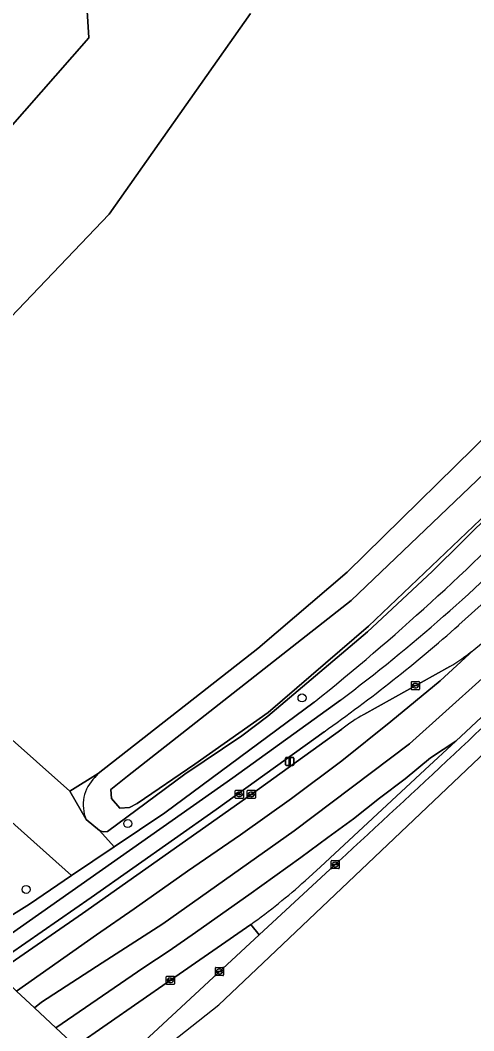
# Model space of a CAD drawing. Extents: x 162073 to 163043, y 381818 to 382561.
# Drawn here: x 162806.9 to 162862.4, y 382068.8 to 382192.3 of the extents above; entities that cross this region are included whole.
import ezdxf

# ---------------------------------------------------------------- set-up
doc = ezdxf.new("R2010")
doc.units = 0
for name, color, linetype in [('IMGEO_Berm_gesloten', 7, 'Continuous'), ('IMGEO_Berm_groen', 7, 'Continuous'), ('IMGEO_Boom', 7, 'Continuous'), ('IMGEO_Erf', 7, 'Continuous'), ('IMGEO_Fietspad_open', 7, 'Continuous'), ('IMGEO_Groenvoorziening', 7, 'Continuous'), ('IMGEO_Haag', 7, 'Continuous'), ('IMGEO_Kolk', 7, 'Continuous'), ('IMGEO_Lichtmast', 7, 'Continuous'), ('IMGEO_Loofbos', 7, 'Continuous'), ('IMGEO_Oever', 7, 'Continuous'), ('IMGEO_Pand', 7, 'Continuous'), ('IMGEO_Rijbaan_regionaal_gesloten', 7, 'Continuous'), ('IMGEO_Rioolput', 7, 'Continuous'), ('IMGEO_Voetpad_open', 7, 'Continuous'), ('IMGEO_Waterloop', 7, 'Continuous')]:
    doc.layers.add(name, color=color, linetype=linetype)

msp = doc.modelspace()

# ---------------------------------------------------------------- linework, layer by layer
at = {"layer": 'IMGEO_Berm_gesloten'}
for points in [[(162870.24, 382113.6), (162863.94, 382107.72), (162860.17, 382104.2), (162856.41, 382100.69), (162843.62, 382088.84), (162841.77, 382087.14)], [(162835.1, 382081.79), (162836.14, 382080.54), (162845.87, 382089.54)]]:
    msp.add_lwpolyline(points, dxfattribs=at)
for centre, radius, start, end in [((161401.36, 383660.6), 2134.21, 312.59688, 313.62952), ((162785.92, 382149.9), 84, 305.8348, 311.669)]:
    msp.add_arc(centre, radius, start, end, dxfattribs=at)
at = {"layer": 'IMGEO_Berm_groen'}
for points in [[(162926.95, 382208.83), (162905.8, 382178.35), (162899.54, 382170.59), (162883.67, 382152.29), (162872.25, 382139.72), (162857.28, 382124.93), (162849.38, 382117.57), (162837.2, 382107.28), (162834, 382104.84), (162827.05, 382100.16), (162817.56, 382093.19), (162817.06, 382093.13), (162816.58, 382093.29), (162818.4, 382091.3), (162824.57, 382095.47), (162842.85, 382108.98)], [(162874.1, 382130.69), (162872.24, 382128.9), (162860.55, 382118.4)], [(162848.93, 382107.45), (162859.45, 382113.32)], [(162844.07, 382105.36), (162830.85, 382095.86), (162815.56, 382085.11), (162803.54, 382076.8)], [(162804.04, 382075.93), (162814.52, 382083.17), (162835.17, 382097.7), (162846.24, 382105.68)]]:
    msp.add_lwpolyline(points, dxfattribs=at)
for centre, radius, start, end in [((162661.16, 382336.33), 291.04, 308.6304, 316.0242), ((162730.42, 382266.03), 196.81, 305.2759, 311.3946), ((162845.77, 382135.94), 26.45, 308.8113, 316.4493), ((162845.81, 382135.93), 26.41, 301.1192, 308.7689), ((162859.1, 382089), 21.07, 118.8734, 127.6271)]:
    msp.add_arc(centre, radius, start, end, dxfattribs=at)
at = {"layer": 'IMGEO_Boom'}
for centre in [(162841.37, 382109.49), (162820.06, 382094.13), (162807.62, 382086.09)]:
    msp.add_circle(centre, 0.489, dxfattribs=at)
at = {"layer": 'IMGEO_Erf'}
msp.add_lwpolyline([(162813.63, 382217.09), (162815.3, 382190.13), (162797.46, 382169.91), (162787.14, 382169.29), (162787.44, 382164.03), (162775.17, 382163.26), (162774.85, 382168.52), (162764.67, 382167.86), (162762.68, 382165.58), (162763.39, 382164.92), (162755.38, 382155.85), (162769.43, 382155.17), (162774.03, 382139.85), (162790.24, 382139.85), (162817.79, 382168.6), (162835.07, 382193.12)], dxfattribs=at)
at = {"layer": 'IMGEO_Fietspad_open'}
for points in [[(162860.55, 382118.4), (162872.24, 382128.9), (162870.49, 382130.62)], [(162846.08, 382109.23), (162832.89, 382099.73), (162804.3, 382079.67)], [(162798.79, 382074.45), (162801.29, 382075.6), (162803.54, 382076.8), (162815.56, 382085.11), (162830.85, 382095.86), (162844.07, 382105.36)]]:
    msp.add_lwpolyline(points, dxfattribs=at)
for centre, radius, start, end in [((162717.43, 382280.68), 214.35, 306.8817, 315.5672), ((162730.42, 382266.03), 196.81, 305.2759, 311.3946)]:
    msp.add_arc(centre, radius, start, end, dxfattribs=at)
at = {"layer": 'IMGEO_Groenvoorziening'}
for points in [[(162801.6, 382098.09), (162813.18, 382087.78), (162818.4, 382091.3), (162816.58, 382093.29), (162814.96, 382094.64), (162812.96, 382098.1), (162800.68, 382108.96), (162799.81, 382107.97), (162799.16, 382107.22), (162794.8, 382102.24), (162794.61, 382102.03), (162794.82, 382101.83), (162798.01, 382099.05), (162795.19, 382095.82), (162792, 382098.6), (162775.38, 382079.99)], [(162816.03, 382099.77), (162816.44, 382100.26), (162812.96, 382098.1), (162814.96, 382094.64)], [(162805.76, 382082.85), (162808.03, 382084.31), (162813.18, 382087.78), (162801.6, 382098.09), (162783.25, 382077.69), (162782.73, 382077.11)]]:
    msp.add_lwpolyline(points, dxfattribs=at)
msp.add_lwpolyline([(162836.14, 382080.54), (162835.1, 382081.79), (162825.27, 382074.99), (162813.68, 382066.94), (162817.62, 382063.42)], close=True, dxfattribs=at)
msp.add_arc((162819.19, 382096.43), 4.59, 133.3762, 203.0275, dxfattribs=at)
at = {"layer": 'IMGEO_Haag'}
msp.add_lwpolyline([(162813.68, 382066.94), (162817.62, 382063.42), (162836.14, 382080.54), (162835.1, 382081.79), (162825.27, 382074.99)], close=True, dxfattribs=at)
at = {"layer": 'IMGEO_Kolk'}
for p, q in [((162854.75, 382110.57), (162854.75, 382111.42)), ((162854.82, 382111.49), (162855.68, 382111.49)), ((162855.01, 382110.99), (162855.01, 382111)), ((162855.05, 382111.04), (162855.45, 382111.04)), ((162855.44, 382110.95), (162855.05, 382110.95)), ((162855.24, 382111.27), (162855.26, 382111.27)), ((162855.49, 382111), (162855.49, 382110.99)), ((162855.75, 382111.42), (162855.75, 382110.57)), ((162855.68, 382110.49), (162854.82, 382110.49)), ((162855.26, 382110.71), (162855.23, 382110.71)), ((162834.67, 382097.28), (162834.67, 382098.13)), ((162834.74, 382098.2), (162835.59, 382098.2)), ((162834.92, 382097.7), (162834.92, 382097.71)), ((162835.36, 382097.66), (162834.96, 382097.66)), ((162834.97, 382097.75), (162835.36, 382097.75)), ((162835.15, 382097.98), (162835.18, 382097.98)), ((162835.18, 382097.42), (162835.15, 382097.42)), ((162835.41, 382097.71), (162835.41, 382097.7)), ((162835.67, 382098.13), (162835.67, 382097.28)), ((162835.59, 382097.2), (162834.74, 382097.2)), ((162844.93, 382088.7), (162844.93, 382089.56)), ((162845, 382089.63), (162845.86, 382089.63)), ((162845.19, 382089.12), (162845.19, 382089.14)), ((162845.23, 382089.17), (162845.63, 382089.17)), ((162845.63, 382089.09), (162845.23, 382089.09)), ((162845.44, 382088.85), (162845.41, 382088.85)), ((162845.42, 382089.41), (162845.44, 382089.41)), ((162845.67, 382089.14), (162845.67, 382089.12)), ((162845.93, 382089.56), (162845.93, 382088.7)), ((162845.86, 382088.63), (162845, 382088.63)), ((162830.78, 382075.64), (162830.78, 382076.5)), ((162830.85, 382076.57), (162831.7, 382076.57)), ((162831.27, 382076.35), (162831.29, 382076.35)), ((162831.78, 382076.5), (162831.78, 382075.64)), ((162824.77, 382074.57), (162824.77, 382075.42)), ((162824.84, 382075.49), (162825.69, 382075.49)), ((162825.25, 382075.27), (162825.28, 382075.27)), ((162825.77, 382075.42), (162825.77, 382074.57)), ((162831.7, 382075.57), (162830.85, 382075.57)), ((162831.04, 382076.06), (162831.04, 382076.08)), ((162831.08, 382076.11), (162831.48, 382076.11)), ((162831.47, 382076.03), (162831.08, 382076.03)), ((162831.29, 382075.79), (162831.26, 382075.79)), ((162831.52, 382076.08), (162831.52, 382076.06)), ((162825.69, 382074.49), (162824.84, 382074.49)), ((162825.02, 382074.99), (162825.02, 382075)), ((162825.46, 382074.95), (162825.06, 382074.95)), ((162825.07, 382075.04), (162825.46, 382075.04)), ((162825.28, 382074.71), (162825.25, 382074.71)), ((162825.51, 382075), (162825.51, 382074.99))]:
    msp.add_line(p, q, dxfattribs=at)
for points in [[(162854.75, 382110.57), (162854.75, 382111.42)], [(162854.82, 382111.49), (162855.68, 382111.49)], [(162855.75, 382111.42), (162855.75, 382110.57)], [(162855.68, 382110.49), (162854.82, 382110.49)], [(162834.67, 382097.28), (162834.67, 382098.13)], [(162834.74, 382098.2), (162835.59, 382098.2)], [(162835.67, 382098.13), (162835.67, 382097.28)], [(162835.59, 382097.2), (162834.74, 382097.2)], [(162844.93, 382088.7), (162844.93, 382089.56)], [(162845, 382089.63), (162845.86, 382089.63)], [(162845.93, 382089.56), (162845.93, 382088.7)], [(162845.86, 382088.63), (162845, 382088.63)], [(162830.78, 382075.64), (162830.78, 382076.5)], [(162830.85, 382076.57), (162831.7, 382076.57)], [(162831.78, 382076.5), (162831.78, 382075.64)], [(162824.77, 382074.57), (162824.77, 382075.42)], [(162824.84, 382075.49), (162825.69, 382075.49)], [(162825.77, 382075.42), (162825.77, 382074.57)], [(162831.7, 382075.57), (162830.85, 382075.57)], [(162825.69, 382074.49), (162824.84, 382074.49)]]:
    msp.add_lwpolyline(points, dxfattribs=at)
for centre, radius, start, end in [((162854.82, 382111.42), 0.0765, 91.552, 178.448), ((162854.82, 382111.42), 0.0765, 91.552, 178.448), ((162855.05, 382111), 0.0403, 85.8775, 175.7526), ((162855.04, 382110.99), 0.0366, 178.938, 274.7102), ((162855.45, 382110.99), 0.043, 264.8664, 352.4533), ((162855.45, 382111), 0.0386, 1.7309, 96.639), ((162855.67, 382111.42), 0.0765, 1.552, 88.448), ((162855.67, 382111.42), 0.0765, 1.552, 88.448), ((162854.82, 382110.57), 0.0765, 181.552, 268.448), ((162854.82, 382110.57), 0.0765, 181.552, 268.448), ((162855.67, 382110.57), 0.0765, 271.552, 358.448), ((162855.67, 382110.57), 0.0765, 271.552, 358.448), ((162834.74, 382098.13), 0.0765, 91.552, 178.448), ((162834.74, 382098.13), 0.0765, 91.552, 178.448), ((162834.96, 382097.71), 0.0403, 85.8775, 175.7526), ((162834.96, 382097.7), 0.0366, 178.938, 274.7102), ((162835.37, 382097.71), 0.0386, 1.7309, 96.639), ((162835.37, 382097.7), 0.043, 264.8664, 352.4533), ((162835.59, 382098.13), 0.0765, 1.552, 88.448), ((162835.59, 382098.13), 0.0765, 1.552, 88.448), ((162834.74, 382097.28), 0.0765, 181.552, 268.448), ((162834.74, 382097.28), 0.0765, 181.552, 268.448), ((162835.59, 382097.28), 0.0765, 271.552, 358.448), ((162835.59, 382097.28), 0.0765, 271.552, 358.448), ((162845.01, 382089.55), 0.0765, 91.552, 178.448), ((162845.01, 382089.55), 0.0765, 91.552, 178.448), ((162845.01, 382088.71), 0.0765, 181.552, 268.448), ((162845.01, 382088.71), 0.0765, 181.552, 268.448), ((162845.23, 382089.13), 0.0403, 85.8775, 175.7526), ((162845.22, 382089.12), 0.0366, 178.938, 274.7102), ((162845.63, 382089.13), 0.0386, 1.7309, 96.639), ((162845.63, 382089.13), 0.043, 264.8664, 352.4533), ((162845.85, 382089.55), 0.0765, 1.552, 88.448), ((162845.85, 382089.55), 0.0765, 1.552, 88.448), ((162845.85, 382088.71), 0.0765, 271.552, 358.448), ((162845.85, 382088.71), 0.0765, 271.552, 358.448), ((162830.85, 382076.49), 0.0765, 91.552, 178.448), ((162830.85, 382076.49), 0.0765, 91.552, 178.448), ((162831.7, 382076.49), 0.0765, 1.552, 88.448), ((162831.7, 382076.49), 0.0765, 1.552, 88.448), ((162824.84, 382075.42), 0.0765, 91.552, 178.448), ((162824.84, 382075.42), 0.0765, 91.552, 178.448), ((162825.69, 382075.42), 0.0765, 1.552, 88.448), ((162825.69, 382075.42), 0.0765, 1.552, 88.448), ((162830.85, 382075.64), 0.0765, 181.552, 268.448), ((162830.85, 382075.64), 0.0765, 181.552, 268.448), ((162831.08, 382076.07), 0.0403, 85.8775, 175.7526), ((162831.07, 382076.06), 0.0366, 178.938, 274.7102), ((162831.48, 382076.07), 0.043, 264.8664, 352.4533), ((162831.48, 382076.07), 0.0386, 1.7309, 96.639), ((162831.7, 382075.64), 0.0765, 271.552, 358.448), ((162831.7, 382075.64), 0.0765, 271.552, 358.448), ((162824.84, 382074.57), 0.0765, 181.552, 268.448), ((162824.84, 382074.57), 0.0765, 181.552, 268.448), ((162825.06, 382075), 0.0403, 85.8775, 175.7526), ((162825.06, 382074.99), 0.0366, 178.938, 274.7102), ((162825.47, 382075), 0.0386, 1.7309, 96.639), ((162825.47, 382074.99), 0.043, 264.8664, 352.4533), ((162825.69, 382074.57), 0.0765, 271.552, 358.448), ((162825.69, 382074.57), 0.0765, 271.552, 358.448)]:
    msp.add_arc(centre, radius, start, end, dxfattribs=at)
for centre, major_axis, ratio, start_param, end_param in [((162855.24, 382110.99), (-0.387, 0.002), 0.722429, 4.712389, 7.853982), ((162855.26, 382110.99), (-0.39, 0.002), 0.717154, 1.570796, 4.712389), ((162835.15, 382097.7), (-0.387, 0.002), 0.722429, 4.712389, 7.853982), ((162835.18, 382097.7), (-0.39, 0.002), 0.717154, 1.570796, 4.712389), ((162845.42, 382089.13), (-0.387, 0.002), 0.722429, 4.712389, 7.853982), ((162845.44, 382089.13), (-0.39, 0.002), 0.717154, 1.570796, 4.712389), ((162831.26, 382076.07), (-0.387, 0.002), 0.722429, 4.712389, 7.853982), ((162831.29, 382076.07), (-0.39, 0.002), 0.717154, 1.570796, 4.712389), ((162825.25, 382074.99), (-0.387, 0.002), 0.722429, 4.712389, 7.853982), ((162825.28, 382074.99), (-0.39, 0.002), 0.717154, 1.570796, 4.712389)]:
    msp.add_ellipse(centre, major_axis=major_axis, ratio=ratio, start_param=start_param, end_param=end_param, dxfattribs=at)
at = {"layer": 'IMGEO_Lichtmast'}
for p, q in [((162839.37, 382101.33), (162839.37, 382102.13)), ((162839.37, 382102.13), (162839.37, 382101.33)), ((162839.47, 382102.23), (162840.26, 382102.23)), ((162840.26, 382102.23), (162839.47, 382102.23)), ((162840.26, 382101.23), (162839.47, 382101.23)), ((162839.47, 382101.23), (162840.26, 382101.23)), ((162840.36, 382102.13), (162840.36, 382101.33)), ((162840.36, 382101.33), (162840.36, 382102.13))]:
    msp.add_line(p, q, dxfattribs=at)
msp.add_lwpolyline([(162839.79, 382102.1), (162839.94, 382102.1), (162839.94, 382101.35), (162839.79, 382101.35), (162839.79, 382102.1)], dxfattribs=at)
for centre, start, end in [((162839.47, 382102.13), 90, 180), ((162839.47, 382102.13), 90, 180), ((162839.47, 382101.33), 180, 270), ((162839.47, 382101.33), 180, 270), ((162840.26, 382102.13), 0, 90), ((162840.26, 382102.13), 360, 90), ((162840.26, 382101.33), 270, 0), ((162840.26, 382101.33), 270, 0)]:
    msp.add_arc(centre, 0.1, start, end, dxfattribs=at)
at = {"layer": 'IMGEO_Loofbos'}
msp.add_lwpolyline([(162835.07, 382193.12), (162817.79, 382168.6), (162790.24, 382139.85), (162774.03, 382139.85), (162769.43, 382155.17), (162755.38, 382155.85), (162752.45, 382152.52), (162751.98, 382152.01), (162800.68, 382108.96), (162812.96, 382098.1), (162816.44, 382100.26), (162835.95, 382115.51), (162846.88, 382124.84), (162866.74, 382144.32), (162879.77, 382158.34), (162891.22, 382171.7), (162904.58, 382188.64), (162913.65, 382201.08)], dxfattribs=at)
at = {"layer": 'IMGEO_Oever'}
for points in [[(162827.05, 382100.16), (162834, 382104.84), (162837.2, 382107.28), (162849.38, 382117.57), (162857.28, 382124.93), (162872.25, 382139.72), (162883.67, 382152.29), (162899.54, 382170.59), (162905.8, 382178.35), (162926.95, 382208.83), (162929.74, 382213.56), (162931.09, 382215.57), (162935.84, 382222.61), (162946.5, 382240.29), (162951.47, 382250), (162960.76, 382268.93), (162968.81, 382286.54), (162975.79, 382304.75), (162984.39, 382328.92), (162992.28, 382357.03), (163003.17, 382405.36), (163009.46, 382441.92)], [(162998.36, 382413.78), (162989.46, 382370.82), (162986.05, 382356.46), (162982.19, 382343.11), (162976.76, 382325.31), (162969.22, 382303.88), (162963.96, 382290.89), (162956.8, 382274.28), (162944.63, 382250), (162941.09, 382243.67), (162927.04, 382220.17), (162920.31, 382210.57), (162913.65, 382201.08), (162904.58, 382188.64), (162891.22, 382171.7), (162879.77, 382158.34), (162866.74, 382144.32), (162846.88, 382124.84), (162835.95, 382115.51), (162816.44, 382100.26), (162816.03, 382099.77)], [(162923.06, 382203.85), (162910.03, 382185.33), (162905.12, 382178.26), (162901.25, 382173.29), (162884.97, 382154.59), (162879.45, 382148.26), (162872.49, 382140.39), (162866.64, 382134.54), (162849.49, 382118.25), (162837.22, 382107.72), (162828.26, 382101.41), (162821.21, 382096.6), (162820.26, 382096.11), (162819.09, 382096.02), (162818.07, 382097.21), (162817.99, 382098.32), (162820.03, 382099.93), (162847.37, 382121.41), (162869.11, 382142.14), (162892.72, 382168.46), (162918.54, 382203.45)], [(162814.96, 382094.64), (162816.58, 382093.29), (162817.06, 382093.13), (162817.56, 382093.19), (162827.05, 382100.16)]]:
    msp.add_lwpolyline(points, dxfattribs=at)
msp.add_arc((162819.19, 382096.43), 4.59, 133.3762, 203.0275, dxfattribs=at)
at = {"layer": 'IMGEO_Pand'}
msp.add_lwpolyline([(162742.6, 382212.72), (162744.29, 382185.75), (162761.04, 382170.96), (162755.77, 382164.97), (162748.51, 382171.34), (162746.53, 382169.1), (162744.96, 382167.36), (162742.94, 382165.12), (162742.84, 382165.01), (162740.84, 382162.79), (162752.45, 382152.52), (162755.38, 382155.85), (162763.39, 382164.92), (162762.68, 382165.58), (162764.67, 382167.86), (162774.85, 382168.52), (162775.17, 382163.26), (162787.44, 382164.03), (162787.14, 382169.29), (162797.46, 382169.91), (162815.3, 382190.13), (162813.63, 382217.09)], dxfattribs=at)
at = {"layer": 'IMGEO_Rijbaan_regionaal_gesloten'}
for points in [[(162840.42, 382093.25), (162854.51, 382103.9), (162863.4, 382111.86), (162872.36, 382120.12), (162896.21, 382145.18), (162923.11, 382179.07), (162927.49, 382185.15), (162931.87, 382191.22), (162945.02, 382211.52), (162947.82, 382216.19), (162950.63, 382220.87), (162953.29, 382225.05), (162958.2, 382233.46), (162955.49, 382235.24)], [(162818.95, 382062.36), (162831.18, 382071.98), (162836.56, 382077.07), (162869.53, 382108.3), (162905.89, 382147.57), (162937.76, 382187.09), (162956.26, 382217.56), (162954.58, 382218.54)], [(162862.34, 382115.34), (162858.28, 382111.58), (162855.27, 382109.11), (162852.22, 382106.61), (162846.24, 382101.8), (162840.1, 382097.2), (162833.84, 382092.75), (162827.35, 382088.32), (162820.85, 382083.72), (162816.21, 382080.55), (162806.46, 382073.67), (162808.65, 382071.63), (162809.52, 382072.33), (162816.93, 382077.12), (162824.33, 382081.91), (162840.42, 382093.25)], [(162840.1, 382097.2), (162846.24, 382101.8), (162852.22, 382106.61), (162855.27, 382109.11), (162858.28, 382111.58), (162862.34, 382115.34)], [(162859.45, 382113.32), (162848.93, 382107.45)], [(162863.4, 382111.86), (162854.51, 382103.9), (162840.42, 382093.25), (162824.33, 382081.91), (162816.93, 382077.12), (162809.52, 382072.33), (162808.65, 382071.63), (162811.27, 382069.18), (162822.03, 382076.56), (162825.11, 382078.61), (162828.36, 382080.83), (162831.69, 382083.19), (162834.86, 382085.44), (162838.06, 382087.71), (162841.24, 382090.01), (162844.52, 382092.42), (162847.65, 382094.72), (162850.84, 382097.23), (162853.98, 382099.61), (162857.1, 382102.16), (162860.17, 382104.2), (162863.94, 382107.72)], [(162846.24, 382105.68), (162835.17, 382097.7), (162814.52, 382083.17), (162804.04, 382075.93), (162806.46, 382073.67), (162816.21, 382080.55), (162820.85, 382083.72), (162827.35, 382088.32), (162833.84, 382092.75), (162840.1, 382097.2)], [(162841.77, 382087.14), (162843.62, 382088.84), (162856.41, 382100.69), (162860.17, 382104.2), (162857.1, 382102.16), (162853.98, 382099.61), (162850.84, 382097.23), (162847.65, 382094.72), (162844.52, 382092.42), (162841.24, 382090.01), (162838.06, 382087.71), (162834.86, 382085.44), (162831.69, 382083.19), (162828.36, 382080.83), (162825.11, 382078.61), (162822.03, 382076.56), (162811.27, 382069.18), (162813.68, 382066.94), (162825.27, 382074.99), (162835.1, 382081.79)], [(162845.87, 382089.54), (162836.14, 382080.54), (162817.62, 382063.42), (162818.95, 382062.36)], [(162807.06, 382061.98), (162807.55, 382062.35), (162809.53, 382063.84), (162810.38, 382064.47), (162813.68, 382066.94), (162811.27, 382069.18), (162808.65, 382071.63), (162806.46, 382073.67), (162804.04, 382075.93), (162799.74, 382073.16), (162799.62, 382073.09), (162799.43, 382072.98), (162796.25, 382071.3), (162792.51, 382069.95), (162791.21, 382069.72), (162783.24, 382061.7), (162784.6, 382060.3)]]:
    msp.add_lwpolyline(points, dxfattribs=at)
for centre, radius, start, end in [((162845.77, 382135.94), 26.45, 308.8113, 316.4493), ((161401.36, 383660.6), 2134.21, 312.59688, 313.62952), ((162845.81, 382135.93), 26.41, 301.1192, 308.7689), ((162859.1, 382089), 21.07, 118.8734, 127.6271), ((162785.92, 382149.9), 84, 305.8348, 311.669)]:
    msp.add_arc(centre, radius, start, end, dxfattribs=at)
at = {"layer": 'IMGEO_Rioolput'}
for p, q in [((162833.2, 382097.28), (162833.2, 382098.13)), ((162833.27, 382098.21), (162834.12, 382098.21)), ((162833.45, 382097.7), (162833.45, 382097.71)), ((162833.89, 382097.66), (162833.49, 382097.66)), ((162833.5, 382097.75), (162833.9, 382097.75)), ((162833.68, 382097.99), (162833.71, 382097.99)), ((162833.71, 382097.43), (162833.68, 382097.43)), ((162833.94, 382097.71), (162833.94, 382097.7)), ((162834.2, 382098.13), (162834.2, 382097.28)), ((162834.12, 382097.21), (162833.27, 382097.21))]:
    msp.add_line(p, q, dxfattribs=at)
for points in [[(162833.2, 382097.28), (162833.2, 382098.13)], [(162833.27, 382098.21), (162834.12, 382098.21)], [(162834.2, 382098.13), (162834.2, 382097.28)], [(162834.12, 382097.21), (162833.27, 382097.21)]]:
    msp.add_lwpolyline(points, dxfattribs=at)
for centre, radius, start, end in [((162833.27, 382098.13), 0.0765, 91.552, 178.448), ((162833.27, 382098.13), 0.0765, 91.552, 178.448), ((162833.5, 382097.71), 0.0403, 85.8775, 175.7526), ((162833.49, 382097.7), 0.0366, 178.938, 274.7102), ((162833.9, 382097.71), 0.043, 264.8664, 352.4533), ((162833.9, 382097.71), 0.0386, 1.7309, 96.639), ((162834.12, 382098.13), 0.0765, 1.552, 88.448), ((162834.12, 382098.13), 0.0765, 1.552, 88.448), ((162833.27, 382097.28), 0.0765, 181.552, 268.448), ((162833.27, 382097.28), 0.0765, 181.552, 268.448), ((162834.12, 382097.28), 0.0765, 271.552, 358.448), ((162834.12, 382097.28), 0.0765, 271.552, 358.448)]:
    msp.add_arc(centre, radius, start, end, dxfattribs=at)
for centre, major_axis, ratio, start_param, end_param in [((162833.68, 382097.71), (-0.387, 0.002), 0.722429, 4.712389, 7.853982), ((162833.71, 382097.71), (-0.39, 0.002), 0.717154, 1.570796, 4.712389)]:
    msp.add_ellipse(centre, major_axis=major_axis, ratio=ratio, start_param=start_param, end_param=end_param, dxfattribs=at)
at = {"layer": 'IMGEO_Voetpad_open'}
for points in [[(162842.85, 382108.98), (162824.57, 382095.47), (162818.4, 382091.3), (162813.18, 382087.78), (162808.03, 382084.31), (162805.76, 382082.85), (162802.44, 382080.55), (162801.63, 382080.02), (162796.04, 382075.44), (162799.86, 382077.1)], [(162804.3, 382079.67), (162832.89, 382099.73), (162846.08, 382109.23)]]:
    msp.add_lwpolyline(points, dxfattribs=at)
for centre, radius, start, end in [((162661.16, 382336.33), 291.04, 308.6304, 316.0242), ((162717.43, 382280.68), 214.35, 306.8817, 315.5672)]:
    msp.add_arc(centre, radius, start, end, dxfattribs=at)
at = {"layer": 'IMGEO_Waterloop'}
msp.add_lwpolyline([(162918.54, 382203.45), (162892.72, 382168.46), (162869.11, 382142.14), (162847.37, 382121.41), (162820.03, 382099.93), (162817.99, 382098.32), (162818.07, 382097.21), (162819.09, 382096.02), (162820.26, 382096.11), (162821.21, 382096.6), (162828.26, 382101.41), (162837.22, 382107.72), (162849.49, 382118.25), (162866.64, 382134.54), (162872.49, 382140.39), (162879.45, 382148.26), (162884.97, 382154.59), (162901.25, 382173.29), (162905.12, 382178.26), (162910.03, 382185.33), (162923.06, 382203.85)], dxfattribs=at)

doc.saveas('drawing.dxf')
